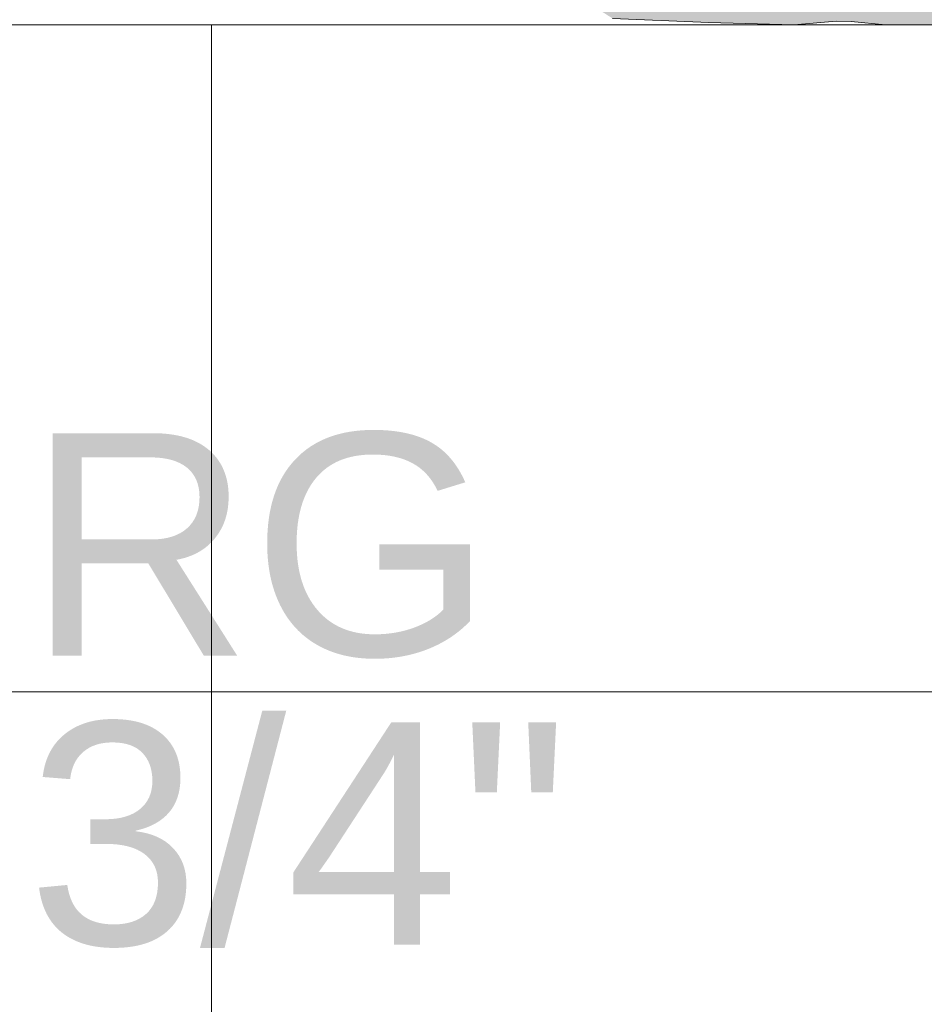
# Model space of a CAD drawing. Header units: millimetres. Extents: x -16331 to -10174, y -4135 to -3584.
# Tile 328 of 456: x -10238.594 to -10237.78, y -4008.036 to -4007.151. Entities that reach past the tile are written whole.
import ezdxf

# ---------------------------------------------------------------- set-up
doc = ezdxf.new("R2010")
doc.units = ezdxf.units.MM
for name, color, linetype, lineweight in [('AL-Reservatório cilíndrico', 9, 'Continuous', 18), ('DI-Elementos em corte', 9, 'Continuous', 18), ('DI-Elementos externos em corte', 9, 'Continuous', 18), ('DI-Elementos externos em vista', 9, 'Continuous', 5), ('IFC-IfcBuildingElementProxy-Contorno', 250, 'Continuous', 5)]:
    doc.layers.add(name, color=color, linetype=linetype, lineweight=lineweight)
doc.layers.add('Textos', color=7, linetype='Continuous')
doc.styles.add('Arial', font='arial.ttf', dxfattribs={"height": 100})

msp = doc.modelspace()

# ---------------------------------------------------------------- hatches: boundary and pattern name
at = {"layer": 'AL-Reservatório cilíndrico', "linetype": 'Continuous'}
msp.add_hatch(color=141, dxfattribs=at).paths.add_polyline_path([(-10238.12819, -4007.1203), (-10238.10999, -4007.13702), (-10238.08342, -4007.13535), (-10238.06088, -4007.14983), (-10237.97433, -4007.15352), (-10237.89778, -4007.15559), (-10237.85973, -4007.15219), (-10237.96641, -4007.14664), (-10237.85973, -4007.15219), (-10237.84631, -4007.15262), (-10237.84874, -4007.15228), (-10237.85042, -4007.15181), (-10237.8649, -4007.14667), (-10237.87845, -4007.14095), (-10237.8799, -4007.14005), (-10237.99659, -4007.13491), (-10237.8799, -4007.14005), (-10237.89803, -4007.12689), (-10237.90012, -4007.12477), (-10237.90026, -4007.1099), (-10237.91909, -4007.0963), (-10237.92161, -4007.09206), (-10237.92746, -4007.07991), (-10237.95382, -4007.09202), (-10238.01941, -4007.11012), (-10237.95382, -4007.09202), (-10237.92746, -4007.07991), (-10237.92839, -4007.06661), (-10237.99792, -4006.49656), (-10238.00004, -4006.47559), (-10238.01471, -4007.06661), (-10238.00004, -4006.47559), (-10238.00182, -4006.47312), (-10238.07247, -4006.37473), (-10238.0906, -4006.23819), (-10238.10138, -4006.19139), (-10238.11495, -4006.17248), (-10238.10138, -4006.19139), (-10238.21139, -4005.71337), (-10238.19591, -4006.05972), (-10238.18184, -4006.37473), (-10238.21809, -4006.43217), (-10238.18911, -4006.47558), (-10238.11657, -4006.47559), (-10238.09615, -4007.0666), (-10238.05086, -4007.09197), (-10238.09615, -4007.0666), (-10238.1464, -4006.98619), (-10238.14767, -4006.98416), (-10238.1458, -4006.99105), (-10238.12534, -4007.0666), (-10238.11125, -4007.08316), (-10238.13745, -4007.0666), (-10238.11125, -4007.08316), (-10238.13341, -4007.0666), (-10238.14149, -4007.04267), (-10238.14149, -4007.05481), (-10238.14149, -4007.0666), (-10238.14149, -4007.08766), (-10238.14149, -4007.09614), (-10238.10543, -4007.09995), (-10238.09586, -4007.11817), (-10238.10543, -4007.09995), (-10238.14149, -4007.09972)])
at = {"layer": 'DI-Elementos em corte', "linetype": 'Continuous'}
msp.add_hatch(color=31, dxfattribs=at).paths.add_polyline_path([(-10237.85042, -4007.15181), (-10237.84874, -4007.15228), (-10237.84631, -4007.15262), (-10237.81523, -4007.15559), (-10237.5298, -4007.15559), (-10237.05827, -4007.15559), (-10236.73664, -4007.15559), (-10236.49393, -4007.15559), (-10236.29646, -4007.15559), (-10236.12572, -4007.15559), (-10235.97015, -4007.15559), (-10235.82149, -4007.15559), (-10235.67283, -4007.15559), (-10235.51725, -4007.15559), (-10235.34651, -4007.15559), (-10235.14904, -4007.15559), (-10234.90634, -4007.15559), (-10234.58471, -4007.15559), (-10234.11317, -4007.15559), (-10233.82775, -4007.15559), (-10233.95556, -4007.07559), (-10234.11317, -4007.07559), (-10234.25162, -4007.07559), (-10234.37485, -4007.07559), (-10234.48525, -4007.07559), (-10234.58471, -4007.07559), (-10234.67527, -4007.07559), (-10234.75851, -4007.07559), (-10234.83529, -4007.07559), (-10234.90634, -4007.07559), (-10234.97262, -4007.07559), (-10235.03495, -4007.07559), (-10235.09365, -4007.07559), (-10235.14904, -4007.07559), (-10235.20168, -4007.07559), (-10235.25205, -4007.07559), (-10235.30028, -4007.07559), (-10235.34651, -4007.07559), (-10235.39111, -4007.07559), (-10235.43439, -4007.07559), (-10235.47642, -4007.07559), (-10235.51725, -4007.07559), (-10235.55716, -4007.07559), (-10235.59637, -4007.07559), (-10235.63493, -4007.07559), (-10235.67283, -4007.07559), (-10235.71031, -4007.07559), (-10235.74758, -4007.07559), (-10235.77908, -4007.07559), (-10235.82149, -4007.07559), (-10235.8639, -4007.07559), (-10235.90659, -4007.07559), (-10235.93829, -4007.07559), (-10235.97015, -4007.07559), (-10236.00805, -4007.07559), (-10236.04661, -4007.07559), (-10236.08582, -4007.07559), (-10236.12572, -4007.07559), (-10236.16655, -4007.07559), (-10236.20858, -4007.07559), (-10236.25186, -4007.07559), (-10236.29646, -4007.07559), (-10236.34269, -4007.07559), (-10236.39093, -4007.07559), (-10236.44129, -4007.07559), (-10236.49393, -4007.07559), (-10236.54933, -4007.07559), (-10236.60803, -4007.07559), (-10236.67036, -4007.07559), (-10236.73664, -4007.07559), (-10236.80768, -4007.07559), (-10236.88446, -4007.07559), (-10236.96771, -4007.07559), (-10237.05827, -4007.07559), (-10237.15773, -4007.07559), (-10237.26812, -4007.07559), (-10237.39136, -4007.07559), (-10237.5298, -4007.07559), (-10237.68742, -4007.07559), (-10237.81636, -4007.07559), (-10237.82247, -4007.07403), (-10237.83965, -4007.07007), (-10237.84016, -4007.06954), (-10237.84343, -4007.06611), (-10237.84596, -4007.06807), (-10237.84631, -4007.06854), (-10237.85481, -4007.08003), (-10237.84555, -4007.06871), (-10237.84519, -4007.06827), (-10237.85481, -4007.08003), (-10237.90026, -4007.1099), (-10237.87724, -4007.12813), (-10237.87755, -4007.12788), (-10237.90026, -4007.1099), (-10237.8819, -4007.13709), (-10237.90026, -4007.1099), (-10237.90012, -4007.12477), (-10237.89803, -4007.12689), (-10237.88199, -4007.13727), (-10237.88162, -4007.13751), (-10237.88199, -4007.13727), (-10237.89803, -4007.12689), (-10237.88243, -4007.13821), (-10237.88207, -4007.13847), (-10237.8799, -4007.14005), (-10237.87845, -4007.14095), (-10237.8649, -4007.14667)])

# ---------------------------------------------------------------- linework, layer by layer
at = {"layer": 'AL-Reservatório cilíndrico'}
for p, q in [((-10238.06088, -4007.14983), (-10237.97433, -4007.15352)), ((-10237.97433, -4007.15352), (-10237.89778, -4007.15559)), ((-10237.89778, -4007.15559), (-10237.85973, -4007.15219)), ((-10237.85973, -4007.15219), (-10237.84631, -4007.15262))]:
    msp.add_line(p, q, dxfattribs=at)
at = {"layer": 'DI-Elementos em corte'}
for p, q in [((-10237.84631, -4007.15262), (-10237.81523, -4007.15559)), ((-10237.81523, -4007.15559), (-10237.5298, -4007.15559))]:
    msp.add_line(p, q, dxfattribs=at)
at = {"layer": 'DI-Elementos externos em corte'}
for p, q in [((-10238.82148, -4007.15559), (-10238.42149, -4007.15559)), ((-10238.42149, -4007.15559), (-10236.80819, -4007.15559))]:
    msp.add_line(p, q, dxfattribs=at)
at = {"layer": 'DI-Elementos externos em corte', "lineweight": 5}
for p, q in [((-10238.82148, -4007.15559), (-10238.42149, -4007.15559)), ((-10238.42149, -4007.15559), (-10236.80819, -4007.15559))]:
    msp.add_line(p, q, dxfattribs=at)
at = {"layer": 'DI-Elementos externos em vista'}
for p, q in [((-10238.42149, -4007.15558), (-10238.82148, -4007.15558)), ((-10238.42149, -4007.15558), (-10238.82148, -4007.15558)), ((-10233.22149, -4007.15558), (-10238.42149, -4007.15558)), ((-10238.42149, -4007.75558), (-10238.42149, -4007.15558)), ((-10238.82148, -4007.75558), (-10238.42149, -4007.75558)), ((-10238.42149, -4007.75558), (-10233.22149, -4007.75558)), ((-10238.42149, -4010.75558), (-10238.42149, -4007.75558))]:
    msp.add_line(p, q, dxfattribs=at)
at = {"layer": 'IFC-IfcBuildingElementProxy-Contorno', "lineweight": 5}
for p, q in [((-10238.42149, -4007.15558), (-10238.82148, -4007.15558)), ((-10238.42149, -4007.15558), (-10238.82148, -4007.15558)), ((-10233.22149, -4007.15558), (-10238.42149, -4007.15558)), ((-10238.42149, -4007.75558), (-10238.42149, -4007.15558)), ((-10238.82148, -4007.75558), (-10238.42149, -4007.75558)), ((-10238.42149, -4007.75558), (-10233.22149, -4007.75558)), ((-10238.42149, -4010.75558), (-10238.42149, -4007.75558))]:
    msp.add_line(p, q, dxfattribs=at)

# ---------------------------------------------------------------- texts
at = {"layer": 'Textos', "char_height": 0.2, "attachment_point": 7, "line_spacing_factor": 0.6, "style": 'Arial'}
for s, insert, width in [('RG', (-10238.58717, -4007.72572), 0.8384146), ('3/4"', (-10238.58717, -4007.98572), 0.975)]:
    msp.add_mtext(s, dxfattribs=dict(at, insert=insert, width=width))

doc.saveas('drawing.dxf')
